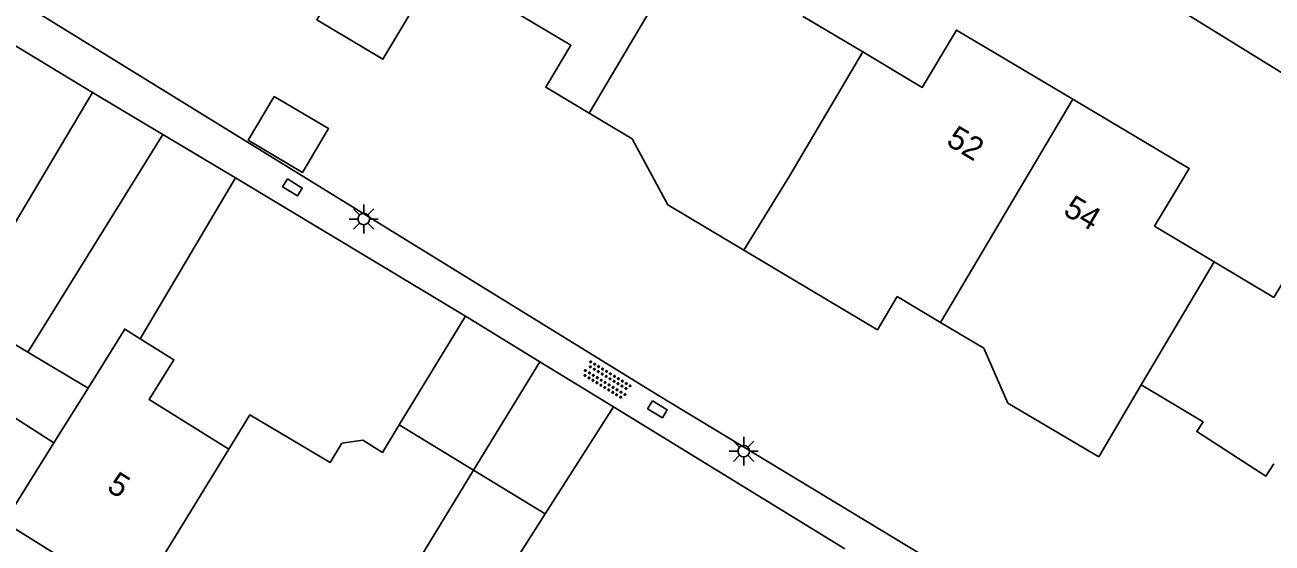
# Model space of a CAD drawing. Extents: x 136000 to 141014, y 402000 to 403500.
# Drawn here: x 138141.4 to 138195.4, y 402311.2 to 402333.6 of the extents above; entities that cross this region are included whole.
import ezdxf

# ---------------------------------------------------------------- set-up
doc = ezdxf.new("R2010")
doc.units = 0
for name, color, linetype in [('gg-afsc-erfafscheiding', 7, 'Continuous'), ('gg-afsc-muur', 7, 'Continuous'), ('gg-anno-huisnummerreeks BGT', 7, 'Continuous'), ('gg-bbg-bijgebouw', 7, 'Continuous'), ('gg-bbg-gedigitaliseerde bebouwing', 7, 'Continuous'), ('gg-bbg-gedigitaliseerde bijgebouw', 7, 'Continuous'), ('gg-bbg-hoofdgebouw', 7, 'Continuous'), ('gg-bbg-luifel en loopbrug', 7, 'Continuous'), ('gg-bbg-tussenscheiding', 7, 'Continuous'), ('gg-knt-verharding', 7, 'Continuous'), ('gt-symb-kolk center center', 7, 'Continuous'), ('gt-symb-lichtmast', 7, 'Continuous'), ('gt-symb-overige verharding', 7, 'Continuous')]:
    doc.layers.add(name, color=color, linetype=linetype)

# ---------------------------------------------------------------- blocks, each defined once
blk = doc.blocks.new('gt0-LMAST')
at = {"layer": 'gt-symb-lichtmast'}
for p, q in [((-0.005, 0.246), (-0.005, 0.621)), ((-0.182, 0.173), (-0.447, 0.438)), ((0.172, 0.173), (0.437, 0.438)), ((-0.255, -0.004), (-0.63, -0.004)), ((-0.182, -0.181), (-0.447, -0.446)), ((-0.005, -0.254), (-0.005, -0.629)), ((0.437, -0.446), (0.172, -0.181)), ((0.245, -0.004), (0.62, -0.004))]:
    blk.add_line(p, q, dxfattribs=at)
blk.add_circle((-0.005, -0.004), 0.25, dxfattribs=at)
blk = doc.blocks.new('gt0-KOLKCC')
at = {"layer": 'gt-symb-kolk center center'}
blk.add_lwpolyline([(-0.375, 0.2), (0.375, 0.2), (0.375, -0.2), (-0.375, -0.2)], close=True, dxfattribs=at)
blk = doc.blocks.new('gt0-OVH')
at = {"layer": 'gt-symb-overige verharding'}
for points in [[(-0.972, 0.298), (-0.967, 0.308), (-0.965, 0.319), (-0.966, 0.33), (-0.971, 0.34), (-0.978, 0.348), (-0.988, 0.353), (-0.999, 0.355), (-1.01, 0.354), (-1.02, 0.349), (-1.028, 0.342), (-1.033, 0.332), (-1.035, 0.321), (-1.034, 0.31), (-1.029, 0.3), (-1.022, 0.292), (-1.012, 0.287), (-1.001, 0.285), (-0.99, 0.286), (-0.98, 0.291)], [(-0.872, 0.106), (-0.867, 0.116), (-0.865, 0.126), (-0.866, 0.137), (-0.871, 0.147), (-0.878, 0.156), (-0.888, 0.161), (-0.899, 0.163), (-0.91, 0.162), (-0.92, 0.157), (-0.928, 0.15), (-0.933, 0.14), (-0.935, 0.129), (-0.934, 0.118), (-0.929, 0.108), (-0.922, 0.1), (-0.912, 0.095), (-0.901, 0.092), (-0.89, 0.094), (-0.88, 0.098)], [(-0.772, 0.298), (-0.767, 0.308), (-0.765, 0.319), (-0.766, 0.33), (-0.771, 0.34), (-0.778, 0.348), (-0.788, 0.353), (-0.799, 0.355), (-0.81, 0.354), (-0.82, 0.349), (-0.828, 0.342), (-0.833, 0.332), (-0.835, 0.321), (-0.834, 0.31), (-0.829, 0.3), (-0.822, 0.292), (-0.812, 0.287), (-0.801, 0.285), (-0.79, 0.286), (-0.78, 0.291)], [(-0.672, 0.106), (-0.667, 0.116), (-0.665, 0.126), (-0.666, 0.137), (-0.671, 0.147), (-0.678, 0.156), (-0.688, 0.161), (-0.699, 0.163), (-0.71, 0.162), (-0.72, 0.157), (-0.728, 0.15), (-0.733, 0.14), (-0.735, 0.129), (-0.734, 0.118), (-0.729, 0.108), (-0.722, 0.1), (-0.712, 0.095), (-0.701, 0.092), (-0.69, 0.094), (-0.68, 0.098)], [(-0.572, 0.298), (-0.567, 0.308), (-0.565, 0.319), (-0.566, 0.33), (-0.571, 0.34), (-0.578, 0.348), (-0.588, 0.353), (-0.599, 0.355), (-0.61, 0.354), (-0.62, 0.349), (-0.628, 0.342), (-0.633, 0.332), (-0.635, 0.321), (-0.634, 0.31), (-0.629, 0.3), (-0.622, 0.292), (-0.612, 0.287), (-0.601, 0.285), (-0.59, 0.286), (-0.58, 0.291)], [(-0.472, 0.106), (-0.467, 0.116), (-0.465, 0.126), (-0.466, 0.137), (-0.471, 0.147), (-0.478, 0.156), (-0.488, 0.161), (-0.499, 0.163), (-0.51, 0.162), (-0.52, 0.157), (-0.528, 0.15), (-0.533, 0.14), (-0.535, 0.129), (-0.534, 0.118), (-0.529, 0.108), (-0.522, 0.1), (-0.512, 0.095), (-0.501, 0.092), (-0.49, 0.094), (-0.48, 0.098)], [(-0.372, 0.298), (-0.367, 0.308), (-0.365, 0.319), (-0.366, 0.33), (-0.371, 0.34), (-0.378, 0.348), (-0.388, 0.353), (-0.399, 0.355), (-0.41, 0.354), (-0.42, 0.349), (-0.428, 0.342), (-0.433, 0.332), (-0.435, 0.321), (-0.434, 0.31), (-0.429, 0.3), (-0.422, 0.292), (-0.412, 0.287), (-0.401, 0.285), (-0.39, 0.286), (-0.38, 0.291)], [(-0.272, 0.106), (-0.267, 0.116), (-0.265, 0.126), (-0.266, 0.137), (-0.271, 0.147), (-0.278, 0.156), (-0.288, 0.161), (-0.299, 0.163), (-0.31, 0.162), (-0.32, 0.157), (-0.328, 0.15), (-0.333, 0.14), (-0.335, 0.129), (-0.334, 0.118), (-0.329, 0.108), (-0.322, 0.1), (-0.312, 0.095), (-0.301, 0.092), (-0.29, 0.094), (-0.28, 0.098)], [(-0.172, 0.298), (-0.167, 0.308), (-0.165, 0.319), (-0.166, 0.33), (-0.171, 0.34), (-0.178, 0.348), (-0.188, 0.353), (-0.199, 0.355), (-0.21, 0.354), (-0.22, 0.349), (-0.228, 0.342), (-0.233, 0.332), (-0.235, 0.321), (-0.234, 0.31), (-0.229, 0.3), (-0.222, 0.292), (-0.212, 0.287), (-0.201, 0.285), (-0.19, 0.286), (-0.18, 0.291)], [(-0.072, 0.106), (-0.067, 0.116), (-0.065, 0.126), (-0.066, 0.137), (-0.071, 0.147), (-0.078, 0.156), (-0.088, 0.161), (-0.099, 0.163), (-0.11, 0.162), (-0.12, 0.157), (-0.128, 0.15), (-0.133, 0.14), (-0.135, 0.129), (-0.134, 0.118), (-0.129, 0.108), (-0.122, 0.1), (-0.112, 0.095), (-0.101, 0.092), (-0.09, 0.094), (-0.08, 0.098)], [(0.028, 0.298), (0.033, 0.308), (0.035, 0.319), (0.034, 0.33), (0.029, 0.34), (0.022, 0.348), (0.012, 0.353), (0.001, 0.355), (-0.01, 0.354), (-0.02, 0.349), (-0.028, 0.342), (-0.033, 0.332), (-0.035, 0.321), (-0.034, 0.31), (-0.029, 0.3), (-0.022, 0.292), (-0.012, 0.287), (-0.001, 0.285), (0.01, 0.286), (0.02, 0.291)], [(0.128, 0.106), (0.133, 0.116), (0.135, 0.126), (0.134, 0.137), (0.129, 0.147), (0.122, 0.156), (0.112, 0.161), (0.101, 0.163), (0.09, 0.162), (0.08, 0.157), (0.072, 0.15), (0.067, 0.14), (0.065, 0.129), (0.066, 0.118), (0.071, 0.108), (0.078, 0.1), (0.088, 0.095), (0.099, 0.092), (0.11, 0.094), (0.12, 0.098)], [(0.228, 0.298), (0.233, 0.308), (0.235, 0.319), (0.234, 0.33), (0.229, 0.34), (0.222, 0.348), (0.212, 0.353), (0.201, 0.355), (0.19, 0.354), (0.18, 0.349), (0.172, 0.342), (0.167, 0.332), (0.165, 0.321), (0.166, 0.31), (0.171, 0.3), (0.178, 0.292), (0.188, 0.287), (0.199, 0.285), (0.21, 0.286), (0.22, 0.291)], [(0.328, 0.106), (0.333, 0.116), (0.335, 0.126), (0.334, 0.137), (0.329, 0.147), (0.322, 0.156), (0.312, 0.161), (0.301, 0.163), (0.29, 0.162), (0.28, 0.157), (0.272, 0.15), (0.267, 0.14), (0.265, 0.129), (0.266, 0.118), (0.271, 0.108), (0.278, 0.1), (0.288, 0.095), (0.299, 0.092), (0.31, 0.094), (0.32, 0.098)], [(0.428, 0.298), (0.433, 0.308), (0.435, 0.319), (0.434, 0.33), (0.429, 0.34), (0.422, 0.348), (0.412, 0.353), (0.401, 0.355), (0.39, 0.354), (0.38, 0.349), (0.372, 0.342), (0.367, 0.332), (0.365, 0.321), (0.366, 0.31), (0.371, 0.3), (0.378, 0.292), (0.388, 0.287), (0.399, 0.285), (0.41, 0.286), (0.42, 0.291)], [(0.528, 0.106), (0.533, 0.116), (0.535, 0.126), (0.534, 0.137), (0.529, 0.147), (0.522, 0.156), (0.512, 0.161), (0.501, 0.163), (0.49, 0.162), (0.48, 0.157), (0.472, 0.15), (0.467, 0.14), (0.465, 0.129), (0.466, 0.118), (0.471, 0.108), (0.478, 0.1), (0.488, 0.095), (0.499, 0.092), (0.51, 0.094), (0.52, 0.098)], [(0.628, 0.298), (0.633, 0.308), (0.635, 0.319), (0.634, 0.33), (0.629, 0.34), (0.622, 0.348), (0.612, 0.353), (0.601, 0.355), (0.59, 0.354), (0.58, 0.349), (0.572, 0.342), (0.567, 0.332), (0.565, 0.321), (0.566, 0.31), (0.571, 0.3), (0.578, 0.292), (0.588, 0.287), (0.599, 0.285), (0.61, 0.286), (0.62, 0.291)], [(0.728, 0.106), (0.733, 0.116), (0.735, 0.126), (0.734, 0.137), (0.729, 0.147), (0.722, 0.156), (0.712, 0.161), (0.701, 0.163), (0.69, 0.162), (0.68, 0.157), (0.672, 0.15), (0.667, 0.14), (0.665, 0.129), (0.666, 0.118), (0.671, 0.108), (0.678, 0.1), (0.688, 0.095), (0.699, 0.092), (0.71, 0.094), (0.72, 0.098)], [(0.828, 0.298), (0.833, 0.308), (0.835, 0.319), (0.834, 0.33), (0.829, 0.34), (0.822, 0.348), (0.812, 0.353), (0.801, 0.355), (0.79, 0.354), (0.78, 0.349), (0.772, 0.342), (0.767, 0.332), (0.765, 0.321), (0.766, 0.31), (0.771, 0.3), (0.778, 0.292), (0.788, 0.287), (0.799, 0.285), (0.81, 0.286), (0.82, 0.291)], [(0.928, 0.106), (0.933, 0.116), (0.935, 0.126), (0.934, 0.137), (0.929, 0.147), (0.922, 0.156), (0.912, 0.161), (0.901, 0.163), (0.89, 0.162), (0.88, 0.157), (0.872, 0.15), (0.867, 0.14), (0.865, 0.129), (0.866, 0.118), (0.871, 0.108), (0.878, 0.1), (0.888, 0.095), (0.899, 0.092), (0.91, 0.094), (0.92, 0.098)], [(1.028, 0.298), (1.033, 0.308), (1.035, 0.319), (1.034, 0.33), (1.029, 0.34), (1.022, 0.348), (1.012, 0.353), (1.001, 0.355), (0.99, 0.354), (0.98, 0.349), (0.972, 0.342), (0.967, 0.332), (0.965, 0.321), (0.966, 0.31), (0.971, 0.3), (0.978, 0.292), (0.988, 0.287), (0.999, 0.285), (1.01, 0.286), (1.02, 0.291)], [(-0.972, -0.142), (-0.967, -0.132), (-0.965, -0.121), (-0.966, -0.11), (-0.971, -0.1), (-0.978, -0.092), (-0.988, -0.087), (-0.999, -0.085), (-1.01, -0.086), (-1.02, -0.091), (-1.028, -0.098), (-1.033, -0.108), (-1.035, -0.119), (-1.034, -0.13), (-1.029, -0.14), (-1.022, -0.148), (-1.012, -0.153), (-1.001, -0.155), (-0.99, -0.154), (-0.98, -0.149)], [(-0.872, -0.334), (-0.867, -0.324), (-0.865, -0.314), (-0.866, -0.303), (-0.871, -0.293), (-0.878, -0.284), (-0.888, -0.279), (-0.899, -0.277), (-0.91, -0.278), (-0.92, -0.283), (-0.928, -0.29), (-0.933, -0.3), (-0.935, -0.311), (-0.934, -0.322), (-0.929, -0.332), (-0.922, -0.34), (-0.912, -0.345), (-0.901, -0.348), (-0.89, -0.346), (-0.88, -0.342)], [(-0.772, -0.142), (-0.767, -0.132), (-0.765, -0.121), (-0.766, -0.11), (-0.771, -0.1), (-0.778, -0.092), (-0.788, -0.087), (-0.799, -0.085), (-0.81, -0.086), (-0.82, -0.091), (-0.828, -0.098), (-0.833, -0.108), (-0.835, -0.119), (-0.834, -0.13), (-0.829, -0.14), (-0.822, -0.148), (-0.812, -0.153), (-0.801, -0.155), (-0.79, -0.154), (-0.78, -0.149)], [(-0.672, -0.334), (-0.667, -0.324), (-0.665, -0.314), (-0.666, -0.303), (-0.671, -0.293), (-0.678, -0.284), (-0.688, -0.279), (-0.699, -0.277), (-0.71, -0.278), (-0.72, -0.283), (-0.728, -0.29), (-0.733, -0.3), (-0.735, -0.311), (-0.734, -0.322), (-0.729, -0.332), (-0.722, -0.34), (-0.712, -0.345), (-0.701, -0.348), (-0.69, -0.346), (-0.68, -0.342)], [(-0.572, -0.142), (-0.567, -0.132), (-0.565, -0.121), (-0.566, -0.11), (-0.571, -0.1), (-0.578, -0.092), (-0.588, -0.087), (-0.599, -0.085), (-0.61, -0.086), (-0.62, -0.091), (-0.628, -0.098), (-0.633, -0.108), (-0.635, -0.119), (-0.634, -0.13), (-0.629, -0.14), (-0.622, -0.148), (-0.612, -0.153), (-0.601, -0.155), (-0.59, -0.154), (-0.58, -0.149)], [(-0.472, -0.334), (-0.467, -0.324), (-0.465, -0.314), (-0.466, -0.303), (-0.471, -0.293), (-0.478, -0.284), (-0.488, -0.279), (-0.499, -0.277), (-0.51, -0.278), (-0.52, -0.283), (-0.528, -0.29), (-0.533, -0.3), (-0.535, -0.311), (-0.534, -0.322), (-0.529, -0.332), (-0.522, -0.34), (-0.512, -0.345), (-0.501, -0.348), (-0.49, -0.346), (-0.48, -0.342)], [(-0.372, -0.142), (-0.367, -0.132), (-0.365, -0.121), (-0.366, -0.11), (-0.371, -0.1), (-0.378, -0.092), (-0.388, -0.087), (-0.399, -0.085), (-0.41, -0.086), (-0.42, -0.091), (-0.428, -0.098), (-0.433, -0.108), (-0.435, -0.119), (-0.434, -0.13), (-0.429, -0.14), (-0.422, -0.148), (-0.412, -0.153), (-0.401, -0.155), (-0.39, -0.154), (-0.38, -0.149)], [(-0.272, -0.334), (-0.267, -0.324), (-0.265, -0.314), (-0.266, -0.303), (-0.271, -0.293), (-0.278, -0.284), (-0.288, -0.279), (-0.299, -0.277), (-0.31, -0.278), (-0.32, -0.283), (-0.328, -0.29), (-0.333, -0.3), (-0.335, -0.311), (-0.334, -0.322), (-0.329, -0.332), (-0.322, -0.34), (-0.312, -0.345), (-0.301, -0.348), (-0.29, -0.346), (-0.28, -0.342)], [(-0.172, -0.142), (-0.167, -0.132), (-0.165, -0.121), (-0.166, -0.11), (-0.171, -0.1), (-0.178, -0.092), (-0.188, -0.087), (-0.199, -0.085), (-0.21, -0.086), (-0.22, -0.091), (-0.228, -0.098), (-0.233, -0.108), (-0.235, -0.119), (-0.234, -0.13), (-0.229, -0.14), (-0.222, -0.148), (-0.212, -0.153), (-0.201, -0.155), (-0.19, -0.154), (-0.18, -0.149)], [(-0.072, -0.334), (-0.067, -0.324), (-0.065, -0.314), (-0.066, -0.303), (-0.071, -0.293), (-0.078, -0.284), (-0.088, -0.279), (-0.099, -0.277), (-0.11, -0.278), (-0.12, -0.283), (-0.128, -0.29), (-0.133, -0.3), (-0.135, -0.311), (-0.134, -0.322), (-0.129, -0.332), (-0.122, -0.34), (-0.112, -0.345), (-0.101, -0.348), (-0.09, -0.346), (-0.08, -0.342)], [(0.028, -0.142), (0.033, -0.132), (0.035, -0.121), (0.034, -0.11), (0.029, -0.1), (0.022, -0.092), (0.012, -0.087), (0.001, -0.085), (-0.01, -0.086), (-0.02, -0.091), (-0.028, -0.098), (-0.033, -0.108), (-0.035, -0.119), (-0.034, -0.13), (-0.029, -0.14), (-0.022, -0.148), (-0.012, -0.153), (-0.001, -0.155), (0.01, -0.154), (0.02, -0.149)], [(0.128, -0.334), (0.133, -0.324), (0.135, -0.314), (0.134, -0.303), (0.129, -0.293), (0.122, -0.284), (0.112, -0.279), (0.101, -0.277), (0.09, -0.278), (0.08, -0.283), (0.072, -0.29), (0.067, -0.3), (0.065, -0.311), (0.066, -0.322), (0.071, -0.332), (0.078, -0.34), (0.088, -0.345), (0.099, -0.348), (0.11, -0.346), (0.12, -0.342)], [(0.228, -0.142), (0.233, -0.132), (0.235, -0.121), (0.234, -0.11), (0.229, -0.1), (0.222, -0.092), (0.212, -0.087), (0.201, -0.085), (0.19, -0.086), (0.18, -0.091), (0.172, -0.098), (0.167, -0.108), (0.165, -0.119), (0.166, -0.13), (0.171, -0.14), (0.178, -0.148), (0.188, -0.153), (0.199, -0.155), (0.21, -0.154), (0.22, -0.149)], [(0.328, -0.334), (0.333, -0.324), (0.335, -0.314), (0.334, -0.303), (0.329, -0.293), (0.322, -0.284), (0.312, -0.279), (0.301, -0.277), (0.29, -0.278), (0.28, -0.283), (0.272, -0.29), (0.267, -0.3), (0.265, -0.311), (0.266, -0.322), (0.271, -0.332), (0.278, -0.34), (0.288, -0.345), (0.299, -0.348), (0.31, -0.346), (0.32, -0.342)], [(0.428, -0.142), (0.433, -0.132), (0.435, -0.121), (0.434, -0.11), (0.429, -0.1), (0.422, -0.092), (0.412, -0.087), (0.401, -0.085), (0.39, -0.086), (0.38, -0.091), (0.372, -0.098), (0.367, -0.108), (0.365, -0.119), (0.366, -0.13), (0.371, -0.14), (0.378, -0.148), (0.388, -0.153), (0.399, -0.155), (0.41, -0.154), (0.42, -0.149)], [(0.528, -0.334), (0.533, -0.324), (0.535, -0.314), (0.534, -0.303), (0.529, -0.293), (0.522, -0.284), (0.512, -0.279), (0.501, -0.277), (0.49, -0.278), (0.48, -0.283), (0.472, -0.29), (0.467, -0.3), (0.465, -0.311), (0.466, -0.322), (0.471, -0.332), (0.478, -0.34), (0.488, -0.345), (0.499, -0.348), (0.51, -0.346), (0.52, -0.342)], [(0.628, -0.142), (0.633, -0.132), (0.635, -0.121), (0.634, -0.11), (0.629, -0.1), (0.622, -0.092), (0.612, -0.087), (0.601, -0.085), (0.59, -0.086), (0.58, -0.091), (0.572, -0.098), (0.567, -0.108), (0.565, -0.119), (0.566, -0.13), (0.571, -0.14), (0.578, -0.148), (0.588, -0.153), (0.599, -0.155), (0.61, -0.154), (0.62, -0.149)], [(0.728, -0.334), (0.733, -0.324), (0.735, -0.314), (0.734, -0.303), (0.729, -0.293), (0.722, -0.284), (0.712, -0.279), (0.701, -0.277), (0.69, -0.278), (0.68, -0.283), (0.672, -0.29), (0.667, -0.3), (0.665, -0.311), (0.666, -0.322), (0.671, -0.332), (0.678, -0.34), (0.688, -0.345), (0.699, -0.348), (0.71, -0.346), (0.72, -0.342)], [(0.828, -0.142), (0.833, -0.132), (0.835, -0.121), (0.834, -0.11), (0.829, -0.1), (0.822, -0.092), (0.812, -0.087), (0.801, -0.085), (0.79, -0.086), (0.78, -0.091), (0.772, -0.098), (0.767, -0.108), (0.765, -0.119), (0.766, -0.13), (0.771, -0.14), (0.778, -0.148), (0.788, -0.153), (0.799, -0.155), (0.81, -0.154), (0.82, -0.149)], [(0.928, -0.334), (0.933, -0.324), (0.935, -0.314), (0.934, -0.303), (0.929, -0.293), (0.922, -0.284), (0.912, -0.279), (0.901, -0.277), (0.89, -0.278), (0.88, -0.283), (0.872, -0.29), (0.867, -0.3), (0.865, -0.311), (0.866, -0.322), (0.871, -0.332), (0.878, -0.34), (0.888, -0.345), (0.899, -0.348), (0.91, -0.346), (0.92, -0.342)], [(1.028, -0.142), (1.033, -0.132), (1.035, -0.121), (1.034, -0.11), (1.029, -0.1), (1.022, -0.092), (1.012, -0.087), (1.001, -0.085), (0.99, -0.086), (0.98, -0.091), (0.972, -0.098), (0.967, -0.108), (0.965, -0.119), (0.966, -0.13), (0.971, -0.14), (0.978, -0.148), (0.988, -0.153), (0.999, -0.155), (1.01, -0.154), (1.02, -0.149)]]:
    blk.add_lwpolyline(points, close=True, dxfattribs=at)

msp = doc.modelspace()

# ---------------------------------------------------------------- linework, layer by layer
at = {"layer": 'gg-afsc-erfafscheiding'}
for p, q in [((138168.845, 402317.535), (138133.882, 402339.107)), ((138134.293, 402336.729), (138144.363, 402330.657))]:
    msp.add_line(p, q, dxfattribs=at)
at = {"layer": 'gg-afsc-muur'}
for p, q in [((138160.497, 402320.967), (138150.54, 402326.956)), ((138137.701, 402318.69), (138142.691, 402315.5)), ((138184.047, 402308.356), (138168.845, 402317.535)), ((138176.901, 402310.913), (138166.895, 402317.054))]:
    msp.add_line(p, q, dxfattribs=at)
at = {"layer": 'gg-bbg-bijgebouw'}
for p, q in [((138147.404, 402328.835), (138144.363, 402330.657)), ((138150.54, 402326.956), (138147.404, 402328.835)), ((138160.497, 402320.967), (138163.715, 402318.999)), ((138163.715, 402318.999), (138166.895, 402317.054))]:
    msp.add_line(p, q, dxfattribs=at)
at = {"layer": 'gg-bbg-gedigitaliseerde bebouwing'}
for p, q in [((138165.841, 402329.763), (138167.709, 402328.65)), ((138179.17, 402321.821), (138181.043, 402320.705)), ((138181.043, 402320.705), (138182.91, 402319.592)), ((138142.691, 402315.5), (138144.168, 402317.866)), ((138189.72, 402317.998), (138192.392, 402316.406)), ((138160.845, 402314.307), (138156.692, 402307.515))]:
    msp.add_line(p, q, dxfattribs=at)
for points in [[(138150.621, 402338.833), (138155.373, 402336.001), (138154.059, 402333.797), (138156.924, 402332.089), (138159.322, 402336.113)], [(138159.322, 402336.113), (138165.052, 402332.698), (138163.968, 402330.879), (138165.841, 402329.763)], [(138172.538, 402323.825), (138169.243, 402325.787), (138167.709, 402328.65)], [(138172.538, 402323.825), (138178.315, 402320.385), (138179.17, 402321.821)], [(138146.427, 402319.994), (138147.883, 402319.085), (138146.808, 402317.363), (138150.253, 402315.213)], [(138189.72, 402317.998), (138187.88, 402314.889), (138183.949, 402317.215), (138182.91, 402319.592)], [(138150.253, 402315.213), (138151.168, 402316.702), (138154.634, 402314.638), (138155.148, 402315.478), (138156.05, 402315.612), (138156.898, 402315.082), (138157.627, 402316.275)], [(138195.454, 402314.581), (138195.115, 402314.053), (138192.117, 402315.978), (138192.392, 402316.406)]]:
    msp.add_lwpolyline(points, dxfattribs=at)
at = {"layer": 'gg-bbg-gedigitaliseerde bijgebouw'}
for p, q in [((138150.54, 402326.956), (138146.427, 402319.994)), ((138160.497, 402320.967), (138157.627, 402316.275)), ((138141.561, 402319.417), (138144.168, 402317.866)), ((138163.937, 402312.416), (138166.895, 402317.054)), ((138160.845, 402314.307), (138163.937, 402312.416))]:
    msp.add_line(p, q, dxfattribs=at)
for points in [[(138141.561, 402319.417), (138138.69, 402321.127), (138144.363, 402330.657)], [(138152.225, 402330.485), (138154.569, 402329.088), (138153.439, 402327.192), (138151.095, 402328.589), (138152.225, 402330.485)]]:
    msp.add_lwpolyline(points, dxfattribs=at)
at = {"layer": 'gg-bbg-hoofdgebouw'}
for points in [[(138171.571, 402339.434), (138176.591, 402336.43), (138175.105, 402333.943), (138177.675, 402332.407)], [(138177.675, 402332.407), (138180.25, 402330.868), (138181.736, 402333.355), (138186.765, 402330.358)], [(138186.765, 402330.358), (138191.791, 402327.364), (138190.299, 402324.875), (138192.876, 402323.33)], [(138192.876, 402323.33), (138195.449, 402321.788), (138198.032, 402326.097), (138203.05, 402323.101)], [(138146.161, 402308.556), (138140.551, 402312.06), (138142.691, 402315.5)]]:
    msp.add_lwpolyline(points, dxfattribs=at)
at = {"layer": 'gg-bbg-luifel en loopbrug'}
msp.add_line((138161.304, 402308.288), (138163.937, 402312.416), dxfattribs=at)
at = {"layer": 'gg-bbg-tussenscheiding'}
for p, q in [((138171.571, 402339.434), (138165.841, 402329.763)), ((138186.765, 402330.358), (138181.043, 402320.705)), ((138147.404, 402328.835), (138141.561, 402319.417)), ((138192.876, 402323.33), (138189.72, 402317.998)), ((138163.715, 402318.999), (138160.845, 402314.307)), ((138157.627, 402316.275), (138160.845, 402314.307)), ((138150.253, 402315.213), (138146.161, 402308.556))]:
    msp.add_line(p, q, dxfattribs=at)
for points in [[(138177.675, 402332.407), (138174.523, 402327.054), (138172.538, 402323.825)], [(138144.168, 402317.866), (138145.757, 402320.412), (138146.427, 402319.994)]]:
    msp.add_lwpolyline(points, dxfattribs=at)
at = {"layer": 'gg-knt-verharding'}
msp.add_lwpolyline([(138224.572, 402307.153), (138226.148, 402309.762), (138225.319, 402313.27), (138189.548, 402335.379), (138180.458, 402337.39), (138144.584, 402359.148), (138140.35, 402355.088)], dxfattribs=at)

# ---------------------------------------------------------------- block references
at = {"layer": 'gt-symb-kolk center center'}
for p, rotation in [((138153.008, 402326.543), -31.910433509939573), ((138168.796, 402316.942), -31.54088849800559)]:
    msp.add_blockref('gt0-KOLKCC', p, dxfattribs=dict(at, rotation=rotation))
at = {"layer": 'gt-symb-lichtmast'}
for p in [(138156.096, 402325.182), (138172.53, 402315.135)]:
    msp.add_blockref('gt0-LMAST', p, dxfattribs=at)
at = {"layer": 'gt-symb-overige verharding', "rotation": -31.33720572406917}
msp.add_blockref('gt0-OVH', (138166.596, 402318.205), dxfattribs=at)

# ---------------------------------------------------------------- texts
at = {"layer": 'gg-anno-huisnummerreeks BGT'}
for s, rotation, p in [('52', 329.2, (138181.235, 402328.416)), ('54', 329.2, (138186.292, 402325.403)), ('5', 328, (138144.931, 402313.452))]:
    msp.add_text(s, height=1, rotation=rotation, dxfattribs=at).set_placement(p)

doc.saveas('drawing.dxf')
